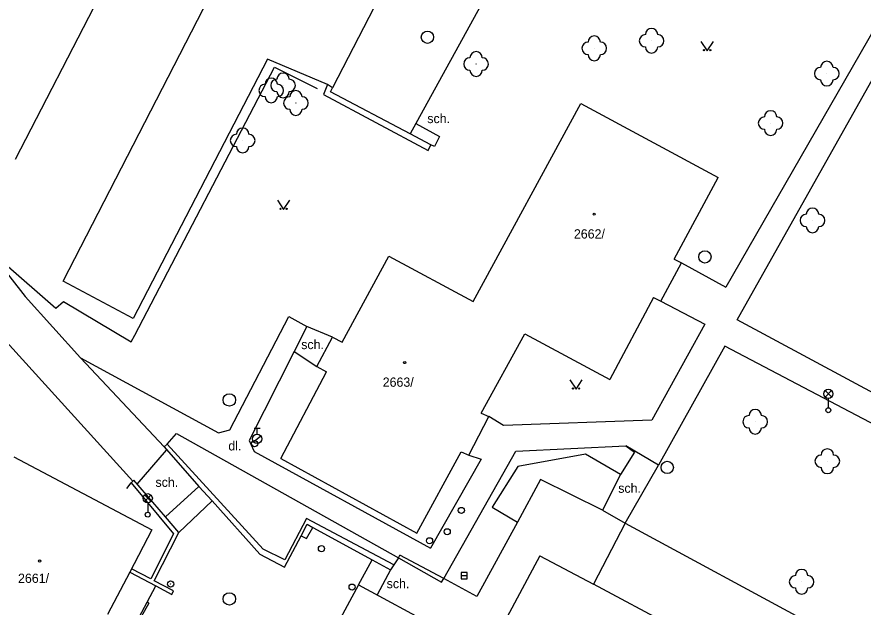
# Model space of a CAD drawing. Extents: x -737812 to -729375, y -1123000 to -1115500.
# Drawn here: x -736050 to -735981.5, y -1118343.7 to -1118295.9 of the extents above; entities that cross this region are included whole.
import ezdxf

# ---------------------------------------------------------------- set-up
doc = ezdxf.new("R2010")
doc.units = 0
for name, color, linetype in [('Doplněk polohopisu', 7, 'Continuous'), ('Doplňkové značky', 7, 'Continuous'), ('Hranice - ploty_ zdi', 7, 'Continuous'), ('Pomocné popisy', 7, 'Continuous'), ('Povr_ zn_ inž_ sítí - el_', 7, 'Continuous'), ('Povr_ zn_ inž_ sítí - kan_', 7, 'Continuous'), ('Povr_ zn_ inž_ sítí - ner_', 7, 'Continuous'), ('Povr_ zn_ inž_ sítí - vod_', 7, 'Continuous'), ('Stavební objekty', 7, 'Continuous'), ('Zeleň', 7, 'Continuous'), ('Značky druhů budov', 7, 'Continuous'), ('Značky druhů pozemků', 7, 'Continuous'), ('Čísla popisná', 7, 'Continuous')]:
    doc.layers.add(name, color=color, linetype=linetype)

msp = doc.modelspace()

# ---------------------------------------------------------------- linework, layer by layer
at = {"layer": 'Doplněk polohopisu'}
for p, q in [((-736003.24, -1118278.1), (-736017.74, -1118304.53)), ((-735979.75, -1118295.34), (-735992.64, -1118317.78)), ((-735991.72, -1118320.44), (-735978.18, -1118296.31)), ((-735996.24, -1118315.82), (-735992.64, -1118317.78)), ((-735997.91, -1118318.92), (-735994.33, -1118320.78)), ((-736032.8, -1118329.34), (-736028.01, -1118320.16)), ((-736028.01, -1118320.16), (-736026.57, -1118320.97)), ((-735994.33, -1118320.78), (-735998.64, -1118328.55)), ((-735973.43, -1118330.27), (-735991.72, -1118320.44)), ((-735992.73, -1118322.57), (-735998.08, -1118332.21)), ((-735952.95, -1118343.48), (-735992.73, -1118322.57)), ((-736044.9, -1118323.51), (-736033.73, -1118329.59)), ((-736044.9, -1118323.51), (-736038.12, -1118330.72)), ((-736027.59, -1118323), (-736031.23, -1118330.19)), ((-736010.65, -1118328.99), (-736011.82, -1118328.27)), ((-735998.64, -1118328.55), (-736010.65, -1118328.99)), ((-736037.88, -1118330.49), (-736037.12, -1118329.64)), ((-736037.12, -1118329.64), (-736019.15, -1118339.71)), ((-736033.73, -1118329.59), (-736032.8, -1118329.34)), ((-736031.23, -1118330.19), (-736030.84, -1118331.1)), ((-736030.84, -1118331.1), (-736016.56, -1118338.92)), ((-736015.47, -1118341.38), (-736009.63, -1118331.08)), ((-736009.63, -1118331.08), (-736000.74, -1118330.64)), ((-736000.74, -1118330.64), (-736000.03, -1118331.14)), ((-736012.44, -1118331.72), (-736016.56, -1118338.92)), ((-736013.46, -1118331.39), (-736012.44, -1118331.72)), ((-736041.14, -1118334.08), (-736040.78, -1118333.64)), ((-736034.23, -1118335.09), (-736036.92, -1118337.66)), ((-736019.15, -1118339.71), (-736015.65, -1118341.68)), ((-736015.65, -1118341.68), (-736015.47, -1118341.38)), ((-736039.36, -1118343.37), (-736039.49, -1118343.3))]:
    msp.add_line(p, q, dxfattribs=at)
for points in [[(-736062.39, -1118301.87), (-736049.37, -1118318.55), (-736044.9, -1118323.51)], [(-736040.65, -1118333.5), (-736051.73, -1118321.31), (-736062.11, -1118321.45), (-736070.83, -1118321.5)], [(-736027.02, -1118337.92), (-736026.58, -1118338.14), (-736026.09, -1118337.26)], [(-736047.06, -1118357.74), (-736047.16, -1118357.69), (-736039.49, -1118343.3), (-736038.79, -1118341.98)]]:
    msp.add_lwpolyline(points, dxfattribs=at)
at = {"layer": 'Doplňkové značky'}
for centre, radius in [((-736037.591, -1118341.83), 0.25), ((-736037.591, -1118341.83), 0.0005), ((-736022.9, -1118342.08), 0.25), ((-736022.9, -1118342.08), 0.0005)]:
    msp.add_circle(centre, radius, dxfattribs=at)
at = {"layer": 'Hranice - ploty_ zdi'}
for p, q in [((-736024.9, -1118301.35), (-736025.21, -1118302.16)), ((-736024.64, -1118301.95), (-736024.5, -1118301.62)), ((-736025.21, -1118302.16), (-736016.75, -1118306.71)), ((-736017.74, -1118304.53), (-736018.21, -1118305.36)), ((-736017.74, -1118304.53), (-736015.82, -1118305.58)), ((-736015.82, -1118305.58), (-736016.24, -1118306.39)), ((-736016.75, -1118306.71), (-736016.52, -1118306.26)), ((-736016.24, -1118306.39), (-736016.52, -1118306.26)), ((-736026.57, -1118320.97), (-736027.59, -1118323)), ((-736024.49, -1118321.83), (-736026.57, -1118320.97)), ((-736027.59, -1118323), (-736025.76, -1118324.22)), ((-736040.29, -1118333.75), (-736037.94, -1118330.98)), ((-736037.88, -1118330.49), (-736038.12, -1118330.72)), ((-736038.12, -1118330.72), (-736035.32, -1118333.92)), ((-736030.1, -1118339), (-736037.88, -1118330.49)), ((-735998.08, -1118332.21), (-736000.74, -1118330.64)), ((-736003.99, -1118331.3), (-736009.47, -1118332.32)), ((-736001.18, -1118332.95), (-736003.99, -1118331.3)), ((-736000.03, -1118331.14), (-736001.18, -1118332.95)), ((-736009.47, -1118332.32), (-736011.55, -1118335.6)), ((-736000.78, -1118336.9), (-735998.08, -1118332.21)), ((-736001.18, -1118332.95), (-736002.63, -1118335.86)), ((-736040.57, -1118333.42), (-736040.78, -1118333.64)), ((-736040.78, -1118333.64), (-736037.36, -1118337.77)), ((-736038.02, -1118336.4), (-736040.57, -1118333.42)), ((-736002.63, -1118335.86), (-736007.64, -1118333.35)), ((-736011.55, -1118335.6), (-736009.5, -1118336.83)), ((-736002.63, -1118335.86), (-736000.78, -1118336.9)), ((-736026.6, -1118336.53), (-736028.35, -1118339.86)), ((-736019.53, -1118340.29), (-736026.6, -1118336.53)), ((-736000.78, -1118336.9), (-736003.34, -1118341.85)), ((-736000.78, -1118336.9), (-735985.31, -1118345.26)), ((-736037.36, -1118337.77), (-736039.21, -1118341.42)), ((-736028.35, -1118339.86), (-736030.1, -1118339)), ((-736022.38, -1118341.91), (-736021.28, -1118339.86)), ((-736019.15, -1118339.71), (-736019.79, -1118340.68)), ((-736019.15, -1118339.71), (-736019.03, -1118339.49)), ((-736015.47, -1118341.38), (-736019.03, -1118339.49)), ((-736039.21, -1118341.42), (-736040.77, -1118340.61)), ((-736019.79, -1118340.68), (-736020.88, -1118342.72)), ((-736040.91, -1118340.87), (-736038.79, -1118341.98)), ((-736012.8, -1118342.83), (-736015.47, -1118341.38))]:
    msp.add_line(p, q, dxfattribs=at)
for points in [[(-736069.87, -1118286.17), (-736070.28, -1118286.72), (-736064.85, -1118289.67), (-736067.55, -1118294.89), (-736063.6, -1118299.99), (-736058.04, -1118303.2), (-736059, -1118305.18), (-736052.17, -1118308.93), (-736054.05, -1118312.24), (-736051.18, -1118315.74), (-736046.89, -1118319.48), (-736046.27, -1118318.94)], [(-736040.49, -1118321.67), (-736029.19, -1118299.95), (-736025.73, -1118301.68)], [(-736016.52, -1118306.26), (-736018.21, -1118305.36), (-736024.64, -1118301.95)], [(-736046.27, -1118318.94), (-736040.8, -1118322.21), (-736040.49, -1118321.67)], [(-736007.64, -1118333.35), (-736009.5, -1118336.83), (-736012.8, -1118342.83)], [(-736038.79, -1118341.98), (-736037.5, -1118342.67), (-736037.35, -1118342.39), (-736038.93, -1118341.56), (-736036.92, -1118337.66), (-736038.02, -1118336.4), (-736035.32, -1118333.92), (-736034.23, -1118335.09), (-736030.36, -1118339.4), (-736028.37, -1118340.46), (-736027.02, -1118337.92), (-736026.54, -1118336.99), (-736026.09, -1118337.26), (-736021.28, -1118339.86), (-736019.79, -1118340.68)], [(-736039.36, -1118343.37), (-736040.22, -1118344.92), (-736040.82, -1118346.06), (-736041.83, -1118347.92), (-736043.33, -1118350.81), (-736045.08, -1118354.03), (-736047.06, -1118357.74)]]:
    msp.add_lwpolyline(points, dxfattribs=at)
at = {"layer": 'Povr_ zn_ inž_ sítí - el_'}
for p, q in [((-735984.604, -1118326.688), (-735984.076, -1118326.16)), ((-735984.068, -1118326.685), (-735984.596, -1118326.156)), ((-735984.34, -1118326.8), (-735984.34, -1118327.55)), ((-736039.714, -1118335.148), (-736039.186, -1118334.62)), ((-736039.178, -1118335.145), (-736039.706, -1118334.616)), ((-736039.45, -1118335.26), (-736039.45, -1118336.01))]:
    msp.add_line(p, q, dxfattribs=at)
for centre, radius in [((-735984.34, -1118326.425), 0.375), ((-735984.34, -1118327.75), 0.2), ((-736039.45, -1118334.885), 0.375), ((-736039.45, -1118336.21), 0.2)]:
    msp.add_circle(centre, radius, dxfattribs=at)
at = {"layer": 'Povr_ zn_ inž_ sítí - kan_'}
msp.add_line((-736014.07, -1118341.15), (-736013.57, -1118341.15), dxfattribs=at)
msp.add_lwpolyline([(-736014.07, -1118341.401), (-736013.57, -1118341.401), (-736013.57, -1118340.9), (-736014.07, -1118340.9)], close=True, dxfattribs=at)
for centre in [(-736016.8, -1118297.53), (-735994.33, -1118315.33), (-736032.84, -1118326.92), (-735997.38, -1118332.39), (-736032.84, -1118343.04)]:
    msp.add_circle(centre, 0.5, dxfattribs=at)
at = {"layer": 'Povr_ zn_ inž_ sítí - ner_'}
msp.add_circle((-736025.38, -1118338.96), 0.25, dxfattribs=at)
at = {"layer": 'Povr_ zn_ inž_ sítí - vod_'}
for p, q in [((-736030.84, -1118329.195), (-736030.34, -1118329.195)), ((-736030.59, -1118329.695), (-736030.59, -1118329.195)), ((-736030.884, -1118330.301), (-736030.294, -1118329.838))]:
    msp.add_line(p, q, dxfattribs=at)
for centre, radius in [((-736030.59, -1118330.07), 0.375), ((-736030.79, -1118330.46), 0.25), ((-736014.05, -1118335.87), 0.25), ((-736015.2, -1118337.6), 0.25), ((-736016.63, -1118338.33), 0.25)]:
    msp.add_circle(centre, radius, dxfattribs=at)
at = {"layer": 'Stavební objekty'}
for p, q in [((-736029.33, -1118266.93), (-736050.18, -1118307.45)), ((-736046.3, -1118317.29), (-736024.08, -1118274.11)), ((-736013.2, -1118279.73), (-736024.5, -1118301.62)), ((-736029.75, -1118299.32), (-736040.64, -1118320.32)), ((-736024.9, -1118301.35), (-736029.75, -1118299.32)), ((-736024.5, -1118301.62), (-736024.9, -1118301.35)), ((-736013.09, -1118318.93), (-736004.37, -1118302.91)), ((-736004.37, -1118302.91), (-735993.26, -1118308.89)), ((-735996.83, -1118315.52), (-735993.26, -1118308.89)), ((-736023.71, -1118322.25), (-736019.92, -1118315.28)), ((-736019.92, -1118315.28), (-736013.09, -1118318.93)), ((-735997.91, -1118318.92), (-735996.24, -1118315.82)), ((-735996.83, -1118315.52), (-735996.24, -1118315.82)), ((-736040.64, -1118320.32), (-736046.3, -1118317.29)), ((-735998.5, -1118318.62), (-736002.04, -1118325.25)), ((-735998.5, -1118318.62), (-735997.91, -1118318.92)), ((-736025.76, -1118324.22), (-736024.49, -1118321.83)), ((-736024.49, -1118321.83), (-736023.71, -1118322.25)), ((-736012.44, -1118327.99), (-736008.91, -1118321.55)), ((-736008.91, -1118321.55), (-736002.04, -1118325.25)), ((-736025.76, -1118324.22), (-736024.97, -1118324.64)), ((-736028.68, -1118331.65), (-736024.97, -1118324.64)), ((-736013.46, -1118331.39), (-736011.82, -1118328.27)), ((-736012.44, -1118327.99), (-736011.82, -1118328.27)), ((-736017.65, -1118337.71), (-736014.08, -1118331.11)), ((-736014.08, -1118331.11), (-736013.46, -1118331.39)), ((-736050.28, -1118331.52), (-736039.12, -1118337.45)), ((-736028.68, -1118331.65), (-736017.65, -1118337.71)), ((-736039.12, -1118337.45), (-736040.91, -1118340.87)), ((-736007.69, -1118339.54), (-736003.34, -1118341.85)), ((-736040.91, -1118340.87), (-736042.71, -1118344.29)), ((-736022.38, -1118341.91), (-736026.85, -1118350.11)), ((-736022.38, -1118341.91), (-736013.67, -1118346.58)), ((-735991.22, -1118348.32), (-736003.34, -1118341.85))]:
    msp.add_line(p, q, dxfattribs=at)
msp.add_lwpolyline([(-736007.69, -1118339.54), (-736011.8, -1118347.23), (-736012.27, -1118348.1)], dxfattribs=at)
at = {"layer": 'Zeleň'}
for centre in [(-735998.65, -1118297.82), (-736003.29, -1118298.43), (-736012.86, -1118299.7), (-735984.46, -1118300.48), (-736028.49, -1118301.43), (-736029.45, -1118301.84), (-736027.45, -1118302.86), (-735989.01, -1118304.49), (-736031.76, -1118305.89), (-735985.62, -1118312.37), (-735990.26, -1118328.68), (-735984.42, -1118331.88), (-735986.5, -1118341.65)]:
    msp.add_circle(centre, 0.0005, dxfattribs=at)
for centre, start, end in [((-735998.65, -1118297.32), 0, 179.99999), ((-736003.29, -1118297.93), 0, 179.99999), ((-735999.15, -1118297.82), 89.99999, 269.99999), ((-735998.15, -1118297.82), 270, 89.99999), ((-736003.79, -1118298.43), 89.99999, 269.99999), ((-736002.79, -1118298.43), 270, 89.99999), ((-736012.86, -1118299.2), 0, 179.99999), ((-735998.65, -1118298.32), 179.99999, 359.99999), ((-736013.36, -1118299.7), 89.99999, 269.99999), ((-736012.36, -1118299.7), 270, 89.99999), ((-736003.29, -1118298.93), 179.99999, 359.99999), ((-735984.46, -1118299.98), 0, 179.99999), ((-736012.86, -1118300.2), 179.99999, 359.99999), ((-735984.96, -1118300.48), 89.99999, 269.99999), ((-735983.96, -1118300.48), 270, 89.99999), ((-736029.45, -1118301.34), 0, 179.99999), ((-736028.99, -1118301.43), 89.99999, 269.99999), ((-736028.49, -1118300.93), 0, 179.99999), ((-736027.99, -1118301.43), 270, 89.99999), ((-736029.95, -1118301.84), 89.99999, 269.99999), ((-736028.95, -1118301.84), 270, 89.99999), ((-735984.46, -1118300.98), 179.99999, 359.99999), ((-736029.45, -1118302.34), 179.99999, 359.99999), ((-736028.49, -1118301.93), 179.99999, 359.99999), ((-736027.45, -1118302.36), 0, 179.99999), ((-736027.95, -1118302.86), 89.99999, 269.99999), ((-736026.95, -1118302.86), 270, 89.99999), ((-736027.45, -1118303.36), 179.99999, 359.99999), ((-735989.01, -1118303.99), 0, 179.99999), ((-735989.51, -1118304.49), 89.99999, 269.99999), ((-735988.51, -1118304.49), 270, 89.99999), ((-736031.76, -1118305.39), 0, 179.99999), ((-735989.01, -1118304.99), 179.99999, 359.99999), ((-736032.26, -1118305.89), 89.99999, 269.99999), ((-736031.26, -1118305.89), 270, 89.99999), ((-736031.76, -1118306.39), 179.99999, 359.99999), ((-735986.12, -1118312.37), 89.99999, 269.99999), ((-735985.62, -1118311.87), 0, 179.99999), ((-735985.12, -1118312.37), 270, 89.99999), ((-735985.62, -1118312.87), 179.99999, 359.99999), ((-735990.26, -1118328.18), 0, 179.99999), ((-735990.76, -1118328.68), 89.99999, 269.99999), ((-735989.76, -1118328.68), 270, 89.99999), ((-735990.26, -1118329.18), 179.99999, 359.99999), ((-735984.42, -1118331.38), 0, 179.99999), ((-735984.92, -1118331.88), 89.99999, 269.99999), ((-735983.92, -1118331.88), 270, 89.99999), ((-735984.42, -1118332.38), 179.99999, 359.99999), ((-735986.5, -1118341.15), 0, 179.99999), ((-735987, -1118341.65), 89.99999, 269.99999), ((-735986, -1118341.65), 270, 89.99999), ((-735986.5, -1118342.15), 179.99999, 359.99999)]:
    msp.add_arc(centre, 0.5, start, end, dxfattribs=at)
at = {"layer": 'Značky druhů budov'}
for centre in [(-736003.3, -1118311.87), (-736018.64, -1118323.89), (-736048.2, -1118339.97)]:
    msp.add_circle(centre, 0.0875, dxfattribs=at)
at = {"layer": 'Značky druhů pozemků'}
for points in [[(-735994.65, -1118297.88), (-735994.15, -1118298.63), (-735993.65, -1118297.88)], [(-736028.95, -1118310.73), (-736028.45, -1118311.48), (-736027.95, -1118310.73)], [(-736005.26, -1118325.29), (-736004.76, -1118326.04), (-736004.26, -1118325.29)]]:
    msp.add_lwpolyline(points, dxfattribs=at)
for centre in [(-735994.4, -1118298.58), (-735993.9, -1118298.58), (-736028.7, -1118311.43), (-736028.2, -1118311.43), (-736005.01, -1118325.99), (-736004.51, -1118325.99)]:
    msp.add_circle(centre, 0.05, dxfattribs=at)

# ---------------------------------------------------------------- texts
at = {"layer": 'Pomocné popisy'}
for s, p in [('sch.', (-736016.81, -1118304.49)), ('sch.', (-736027.02, -1118322.8)), ('dl.', (-736032.92, -1118331.01)), ('sch.', (-736038.82, -1118333.96)), ('sch.', (-736001.35, -1118334.44)), ('sch.', (-736020.1, -1118342.17))]:
    msp.add_text(s, height=0.75, dxfattribs=at).set_placement(p)
at = {"layer": 'Čísla popisná'}
for s, p in [('2662/', (-736004.94, -1118313.84)), ('2663/', (-736020.42, -1118325.85)), ('2661/', (-736049.95, -1118341.74))]:
    msp.add_text(s, height=0.75, dxfattribs=at).set_placement(p)

doc.saveas('drawing.dxf')
